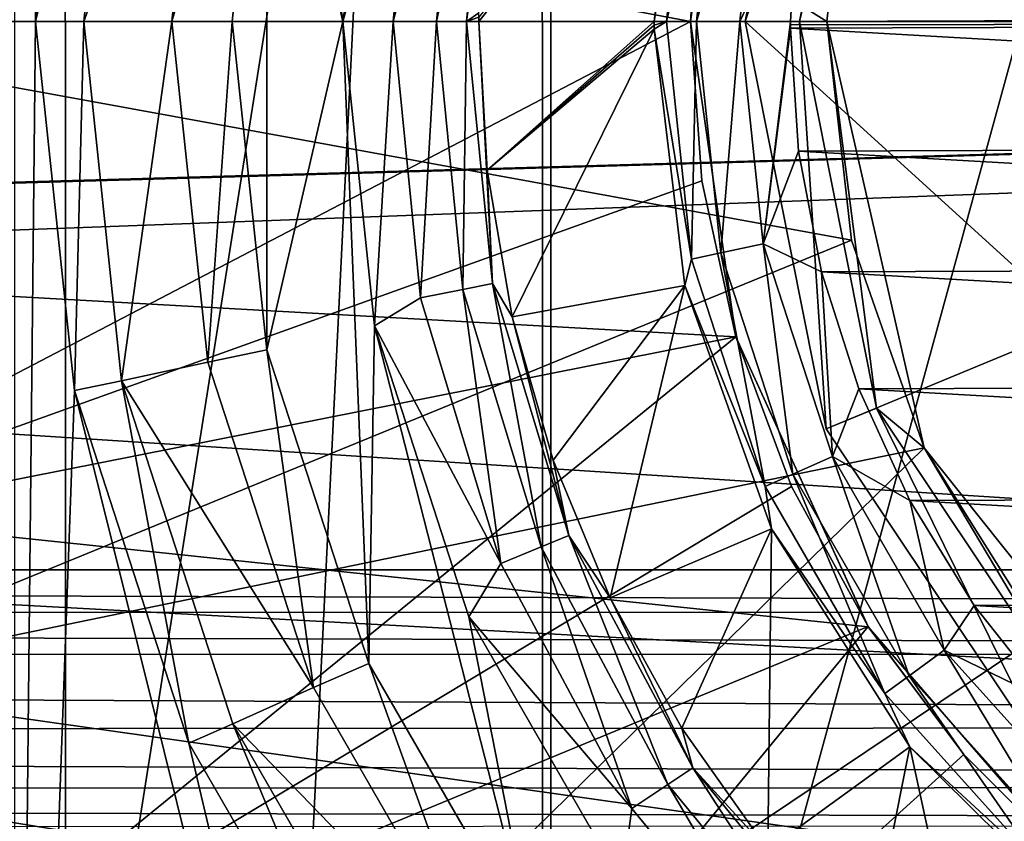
# Model space of a CAD drawing. Header units: millimetres. Extents: x -40 to 40, y -40 to 40.
# Tile 265 of 341: x 19.7 to 21.5, y -1.5 to 0. Entities that reach past the tile are written whole.
import ezdxf

# ---------------------------------------------------------------- set-up
doc = ezdxf.new("R2010")
doc.units = ezdxf.units.MM
doc.header["$LTSCALE"] = 26.699852
for name, color, linetype in [('1', 7, 'CONTINUOUS'), ('109', 7, 'CONTINUOUS'), ('110', 7, 'CONTINUOUS'), ('111', 7, 'CONTINUOUS'), ('112', 7, 'CONTINUOUS'), ('113', 7, 'CONTINUOUS'), ('139', 7, 'CONTINUOUS'), ('156', 7, 'CONTINUOUS'), ('16', 7, 'CONTINUOUS'), ('48', 7, 'CONTINUOUS'), ('60', 7, 'CONTINUOUS'), ('715', 7, 'CONTINUOUS'), ('718', 7, 'CONTINUOUS'), ('872', 7, 'CONTINUOUS'), ('873', 7, 'CONTINUOUS'), ('874', 7, 'CONTINUOUS'), ('875', 7, 'CONTINUOUS'), ('876', 7, 'CONTINUOUS'), ('877', 7, 'CONTINUOUS'), ('878', 7, 'CONTINUOUS'), ('879', 7, 'CONTINUOUS'), ('880', 7, 'CONTINUOUS'), ('881', 7, 'CONTINUOUS'), ('882', 7, 'CONTINUOUS'), ('883', 7, 'CONTINUOUS'), ('884', 7, 'CONTINUOUS'), ('921', 7, 'CONTINUOUS'), ('922', 7, 'CONTINUOUS'), ('923', 7, 'CONTINUOUS'), ('924', 7, 'CONTINUOUS'), ('925', 7, 'CONTINUOUS'), ('926', 7, 'CONTINUOUS'), ('927', 7, 'CONTINUOUS'), ('928', 7, 'CONTINUOUS'), ('929', 7, 'CONTINUOUS'), ('930', 7, 'CONTINUOUS'), ('931', 7, 'CONTINUOUS'), ('932', 7, 'CONTINUOUS'), ('934', 7, 'CONTINUOUS')]:
    doc.layers.add(name, color=color, linetype=linetype)

msp = doc.modelspace()

# ---------------------------------------------------------------- linework, layer by layer
at = {"layer": '1', "linetype": 'Continuous'}
for points in [[(21.9445, 32.8434), (18.6197, 34.8362), (18.6204, -34.8358), (21.9445, 32.8434)], [(21.9451, -32.843), (21.9445, 32.8434), (18.6204, -34.8358), (21.9451, -32.843)]]:
    msp.add_3dface(points, dxfattribs=at)
at = {"layer": '109', "linetype": 'Continuous'}
for points in [[(20.95, 0, -733), (10.7, 0, -733), (10.5177, 1.9667, -733), (20.95, 0, -733)], [(21.0331, 0.5777, -733), (20.95, 0, -733), (10.5177, 1.9667, -733), (21.0331, 0.5777, -733)], [(10.7, 0, -733), (22.1484, -1.8647, -733), (10.5178, -1.9662, -733), (10.7, 0, -733)], [(20.95, 0, -733), (21.0332, -0.578, -733), (10.7, 0, -733), (20.95, 0, -733)], [(21.0332, -0.578, -733), (21.2759, -1.109, -733), (10.7, 0, -733), (21.0332, -0.578, -733)], [(21.2759, -1.109, -733), (21.6581, -1.5498, -733), (10.7, 0, -733), (21.2759, -1.109, -733)], [(21.6581, -1.5498, -733), (22.1484, -1.8647, -733), (10.7, 0, -733), (21.6581, -1.5498, -733)]]:
    msp.add_3dface(points, dxfattribs=at)
at = {"layer": '110', "linetype": 'Continuous'}
for points in [[(21.0332, -0.578, -733), (20.95, 0, -733), (21.033, -0.5776, -731.95), (21.0332, -0.578, -733)], [(21.033, -0.5776, -731.95), (20.95, 0, -733), (20.9709, -0.2917, -731.95), (21.033, -0.5776, -731.95)], [(20.9709, -0.2917, -731.95), (20.95, 0, -733), (20.95, 0, -731.95), (20.9709, -0.2917, -731.95)], [(21.1353, -0.8516, -731.95), (21.0332, -0.578, -733), (21.033, -0.5776, -731.95), (21.1353, -0.8516, -731.95)], [(21.2759, -1.109, -733), (21.0332, -0.578, -733), (21.2754, -1.1083, -731.95), (21.2759, -1.109, -733)], [(21.2754, -1.1083, -731.95), (21.0332, -0.578, -733), (21.1353, -0.8516, -731.95), (21.2754, -1.1083, -731.95)], [(21.4507, -1.3425, -731.95), (21.2759, -1.109, -733), (21.2754, -1.1083, -731.95), (21.4507, -1.3425, -731.95)], [(21.6581, -1.5498, -733), (21.2759, -1.109, -733), (21.6575, -1.5493, -731.95), (21.6581, -1.5498, -733)], [(21.6575, -1.5493, -731.95), (21.2759, -1.109, -733), (21.4507, -1.3425, -731.95), (21.6575, -1.5493, -731.95)]]:
    msp.add_3dface(points, dxfattribs=at)
at = {"layer": '111', "linetype": 'Continuous'}
for points in [[(20.95, 0, -733), (21.0331, 0.5777, -733), (20.95, 0, -731.95), (20.95, 0, -733)], [(20.95, 0, -731.95), (21.0331, 0.5777, -733), (20.9709, 0.2917, -731.95), (20.95, 0, -731.95)]]:
    msp.add_3dface(points, dxfattribs=at)
at = {"layer": '112', "linetype": 'Continuous'}
for points in [[(19.1163, 0.9576, -730), (19, 0, -730), (20.9709, 0.2917, -731.95), (19.1163, 0.9576, -730)], [(19, 0, -730), (20.95, 0, -731.95), (20.9709, 0.2917, -731.95), (19, 0, -730)]]:
    msp.add_3dface(points, dxfattribs=at)
at = {"layer": '113', "linetype": 'Continuous'}
for points in [[(19, 0, -730), (19.1162, -0.9572, -730), (20.95, 0, -731.95), (19, 0, -730)], [(19.1162, -0.9572, -730), (20.9709, -0.2917, -731.95), (20.95, 0, -731.95), (19.1162, -0.9572, -730)], [(19.1162, -0.9572, -730), (21.033, -0.5776, -731.95), (20.9709, -0.2917, -731.95), (19.1162, -0.9572, -730)], [(19.1162, -0.9572, -730), (19.4582, -1.859, -730), (21.033, -0.5776, -731.95), (19.1162, -0.9572, -730)], [(19.4582, -1.859, -730), (21.1353, -0.8516, -731.95), (21.033, -0.5776, -731.95), (19.4582, -1.859, -730)], [(19.4582, -1.859, -730), (21.2754, -1.1083, -731.95), (21.1353, -0.8516, -731.95), (19.4582, -1.859, -730)], [(19.4582, -1.859, -730), (20.0059, -2.6524, -730), (21.2754, -1.1083, -731.95), (19.4582, -1.859, -730)], [(20.0059, -2.6524, -730), (21.4507, -1.3425, -731.95), (21.2754, -1.1083, -731.95), (20.0059, -2.6524, -730)], [(20.0059, -2.6524, -730), (21.6575, -1.5493, -731.95), (21.4507, -1.3425, -731.95), (20.0059, -2.6524, -730)]]:
    msp.add_3dface(points, dxfattribs=at)
at = {"layer": '139', "linetype": 'Continuous'}
for points in [[(19.7116, 3.7139, -733), (19.7116, -3.715, -733), (19.75, 0, -733), (19.7116, 3.7139, -733)], [(19.8212, 0.6766, -733), (19.7116, 3.7139, -733), (19.75, 0, -733), (19.8212, 0.6766, -733)], [(19.75, 0, -733), (19.7116, -3.715, -733), (19.8211, -0.6759, -733), (19.75, 0, -733)], [(19.7116, -3.715, -733), (20.9482, -5.2112, -733), (19.8211, -0.6759, -733), (19.7116, -3.715, -733)], [(19.8211, -0.6759, -733), (20.9482, -5.2112, -733), (20.031, -1.3219, -733), (19.8211, -0.6759, -733)], [(20.031, -1.3219, -733), (20.9482, -5.2112, -733), (20.3711, -1.9109, -733), (20.031, -1.3219, -733)]]:
    msp.add_3dface(points, dxfattribs=at)
at = {"layer": '156', "linetype": 'Continuous'}
for points in [[(2.9479, 1.0044, -967.5923), (29.886, 1.0044, -824.5577), (1.9342, 0, -973.0221), (2.9479, 1.0044, -967.5923)], [(1.9342, 0, -973.0221), (29.886, 1.0044, -824.5577), (30, 0, -824), (1.9342, 0, -973.0221)]]:
    msp.add_3dface(points, dxfattribs=at)
at = {"layer": '16', "linetype": 'Continuous'}
for points in [[(33.9501, -1.8406, -3.5), (-33.9501, 1.8406, -3.5), (33.9501, 1.8406, -3.5), (33.9501, -1.8406, -3.5)], [(-33.9501, -1.8406, -3.5), (-33.9501, 1.8406, -3.5), (33.9501, -1.8406, -3.5), (-33.9501, -1.8406, -3.5)]]:
    msp.add_3dface(points, dxfattribs=at)
at = {"layer": '48', "linetype": 'Continuous'}
for points in [[(37.6095, 3.8248, -14), (37.8035, 0, -14), (7.3414, 3.0416, -14), (37.6095, 3.8248, -14)], [(7.3414, 3.0416, -14), (37.8035, 0, -14), (7.7937, 1.5508, -14), (7.3414, 3.0416, -14)], [(7.7937, 1.5508, -14), (37.8035, 0, -14), (7.9465, 0, -14), (7.7937, 1.5508, -14)], [(7.9465, 0, -14), (37.7549, -1.9155, -14), (7.7938, -1.5503, -14), (7.9465, 0, -14)], [(37.8035, 0, -14), (37.7549, -1.9155, -14), (7.9465, 0, -14), (37.8035, 0, -14)]]:
    msp.add_3dface(points, dxfattribs=at)
at = {"layer": '60', "linetype": 'Continuous'}
for points in [[(17.6029, 30.4924, -11.5), (17.6035, -30.492, -11.5), (20.6939, 28.4853, -11.5), (17.6029, 30.4924, -11.5)], [(17.6035, -30.492, -11.5), (20.6948, -28.4846, -11.5), (20.6939, 28.4853, -11.5), (17.6035, -30.492, -11.5)], [(20.6939, 28.4853, -11.5), (20.6948, -28.4846, -11.5), (23.5583, 26.1659, -11.5), (20.6939, 28.4853, -11.5)], [(20.6948, -28.4846, -11.5), (23.5587, -26.1655, -11.5), (23.5583, 26.1659, -11.5), (20.6948, -28.4846, -11.5)]]:
    msp.add_3dface(points, dxfattribs=at)
at = {"layer": '715', "linetype": 'Continuous'}
for points in [[(1.9284, -0.803, -973.0151), (30, 0, -824), (1.9316, -0.8057, -972.9978), (1.9284, -0.803, -973.0151)], [(1.9342, 0, -973.0221), (30, 0, -824), (1.9284, -0.803, -973.0151), (1.9342, 0, -973.0221)], [(1.9316, -0.8057, -972.9978), (30, 0, -824), (1.9349, -0.8077, -972.9804), (1.9316, -0.8057, -972.9978)], [(1.9349, -0.8077, -972.9804), (30, 0, -824), (2.9479, -1.0044, -967.5923), (1.9349, -0.8077, -972.9804)], [(2.9479, -1.0044, -967.5923), (30, 0, -824), (29.886, -1.0044, -824.5577), (2.9479, -1.0044, -967.5923)]]:
    msp.add_3dface(points, dxfattribs=at)
at = {"layer": '718', "linetype": 'Continuous'}
for points in [[(2.9479, -1.0044, -967.5923), (29.8795, -1.0816, -824.5565), (2.9409, -1.0838, -967.591), (2.9479, -1.0044, -967.5923)], [(2.9479, -1.0044, -967.5923), (29.886, -1.0044, -824.5577), (29.8795, -1.0816, -824.5565), (2.9479, -1.0044, -967.5923)], [(29.8795, -1.0816, -824.5565), (29.8611, -1.1573, -824.553), (2.9409, -1.0838, -967.591), (29.8795, -1.0816, -824.5565)], [(2.9409, -1.0838, -967.591), (29.8611, -1.1573, -824.553), (2.9209, -1.1633, -967.5873), (2.9409, -1.0838, -967.591)], [(2.9209, -1.1633, -967.5873), (29.7943, -1.291, -824.5404), (2.848, -1.3022, -967.5735), (2.9209, -1.1633, -967.5873)], [(29.8611, -1.1573, -824.553), (29.7943, -1.291, -824.5404), (2.9209, -1.1633, -967.5873), (29.8611, -1.1573, -824.553)], [(29.7943, -1.291, -824.5404), (29.6882, -1.401, -824.5204), (2.848, -1.3022, -967.5735), (29.7943, -1.291, -824.5404)], [(2.848, -1.3022, -967.5735), (29.6882, -1.401, -824.5204), (2.739, -1.4091, -967.553), (2.848, -1.3022, -967.5735)], [(29.6882, -1.401, -824.5204), (29.5512, -1.474, -824.4946), (2.739, -1.4091, -967.553), (29.6882, -1.401, -824.5204)], [(2.739, -1.4091, -967.553), (29.5512, -1.474, -824.4946), (2.607, -1.476, -967.5281), (2.739, -1.4091, -967.553)]]:
    msp.add_3dface(points, dxfattribs=at)
at = {"layer": '872', "linetype": 'Continuous'}
for points in [[(19.8212, 0.6766, -733), (19.75, 0, -733), (19.9073, 0.6575, -733.5), (19.8212, 0.6766, -733)], [(19.9073, 0.6575, -733.5), (19.75, 0, -733), (19.8382, 0, -733.5), (19.9073, 0.6575, -733.5)]]:
    msp.add_3dface(points, dxfattribs=at)
at = {"layer": '873', "linetype": 'Continuous'}
for points in [[(19.75, 0, -733), (19.8211, -0.6759, -733), (19.8382, 0, -733.5), (19.75, 0, -733)], [(19.8382, 0, -733.5), (19.8211, -0.6759, -733), (19.9074, -0.6582, -733.5), (19.8382, 0, -733.5)], [(19.8211, -0.6759, -733), (20.031, -1.3219, -733), (19.9074, -0.6582, -733.5), (19.8211, -0.6759, -733)], [(19.9074, -0.6582, -733.5), (20.031, -1.3219, -733), (20.1118, -1.2866, -733.5), (19.9074, -0.6582, -733.5)], [(20.031, -1.3219, -733), (20.3711, -1.9109, -733), (20.1118, -1.2866, -733.5), (20.031, -1.3219, -733)], [(20.1118, -1.2866, -733.5), (20.3711, -1.9109, -733), (20.4428, -1.8595, -733.5), (20.1118, -1.2866, -733.5)]]:
    msp.add_3dface(points, dxfattribs=at)
at = {"layer": '874', "linetype": 'Continuous'}
for points in [[(19.9073, 0.6575, -733.5), (19.8382, 0, -733.5), (20.0657, 0.6246, -733.5), (19.9073, 0.6575, -733.5)], [(20.0657, 0.6246, -733.5), (19.8382, 0, -733.5), (20, 0, -733.5), (20.0657, 0.6246, -733.5)], [(19.8382, 0, -733.5), (19.9074, -0.6582, -733.5), (20, 0, -733.5), (19.8382, 0, -733.5)], [(20, 0, -733.5), (19.9074, -0.6582, -733.5), (20.0656, -0.6239, -733.5), (20, 0, -733.5)], [(20.0656, -0.6239, -733.5), (19.9074, -0.6582, -733.5), (20.2594, -1.2202, -733.5), (20.0656, -0.6239, -733.5)], [(19.9074, -0.6582, -733.5), (20.1118, -1.2866, -733.5), (20.2594, -1.2202, -733.5), (19.9074, -0.6582, -733.5)], [(20.2594, -1.2202, -733.5), (20.1118, -1.2866, -733.5), (20.5734, -1.7639, -733.5), (20.2594, -1.2202, -733.5)], [(20.1118, -1.2866, -733.5), (20.4428, -1.8595, -733.5), (20.5734, -1.7639, -733.5), (20.1118, -1.2866, -733.5)]]:
    msp.add_3dface(points, dxfattribs=at)
at = {"layer": '875', "linetype": 'Continuous'}
for points in [[(20.0657, 0.6246, -733.5), (20, 0, -733.5), (20.1737, 0.6009, -734.4), (20.0657, 0.6246, -733.5)], [(20.1737, 0.6009, -734.4), (20, 0, -733.5), (20.1105, 0, -734.4), (20.1737, 0.6009, -734.4)]]:
    msp.add_3dface(points, dxfattribs=at)
at = {"layer": '876', "linetype": 'Continuous'}
for points in [[(20, 0, -733.5), (20.0656, -0.6239, -733.5), (20.1105, 0, -734.4), (20, 0, -733.5)], [(20.1105, 0, -734.4), (20.0656, -0.6239, -733.5), (20.1738, -0.6016, -734.4), (20.1105, 0, -734.4)], [(20.0656, -0.6239, -733.5), (20.2594, -1.2202, -733.5), (20.1738, -0.6016, -734.4), (20.0656, -0.6239, -733.5)], [(20.1738, -0.6016, -734.4), (20.2594, -1.2202, -733.5), (20.3605, -1.1758, -734.4), (20.1738, -0.6016, -734.4)], [(20.2594, -1.2202, -733.5), (20.5734, -1.7639, -733.5), (20.3605, -1.1758, -734.4), (20.2594, -1.2202, -733.5)], [(20.3605, -1.1758, -734.4), (20.5734, -1.7639, -733.5), (20.6631, -1.6994, -734.4), (20.3605, -1.1758, -734.4)]]:
    msp.add_3dface(points, dxfattribs=at)
at = {"layer": '877', "linetype": 'Continuous'}
for points in [[(20.1737, 0.6009, -734.4), (20.1105, 0, -734.4), (20.1738, -0.6016, -734.4), (20.1737, 0.6009, -734.4)], [(20.3128, 0.0087, -734.4), (20.1737, 0.6009, -734.4), (20.3128, 0, -734.4), (20.3128, 0.0087, -734.4)], [(20.1737, 0.6009, -734.4), (20.1738, -0.6016, -734.4), (20.3128, 0, -734.4), (20.1737, 0.6009, -734.4)], [(20.1738, -0.6016, -734.4), (20.3605, -1.1758, -734.4), (20.3128, 0, -734.4), (20.1738, -0.6016, -734.4)], [(20.3128, 0, -734.4), (20.3605, -1.1758, -734.4), (20.3713, -0.5577, -734.4), (20.3128, 0, -734.4)], [(20.3605, -1.1758, -734.4), (20.6631, -1.6994, -734.4), (20.3713, -0.5577, -734.4), (20.3605, -1.1758, -734.4)], [(20.3713, -0.5577, -734.4), (20.6631, -1.6994, -734.4), (20.5441, -1.0907, -734.4), (20.3713, -0.5577, -734.4)], [(20.5441, -1.0907, -734.4), (20.6631, -1.6994, -734.4), (20.8242, -1.577, -734.4), (20.5441, -1.0907, -734.4)]]:
    msp.add_3dface(points, dxfattribs=at)
at = {"layer": '878', "linetype": 'Continuous'}
for points in [[(20.3128, 0, -734.4), (20.4052, 0, -734.4177), (20.4551, 0.5062, -734.4177), (20.3128, 0, -734.4)], [(20.3128, 0.0087, -734.4), (20.3128, 0, -734.4), (20.4551, 0.5062, -734.4177), (20.3128, 0.0087, -734.4)], [(20.4052, 0, -734.4177), (20.5331, 0.4907, -734.4686), (20.4551, 0.5062, -734.4177), (20.4052, 0, -734.4177)], [(20.4848, 0, -734.4686), (20.5331, 0.4907, -734.4686), (20.4052, 0, -734.4177), (20.4848, 0, -734.4686)], [(20.4848, 0, -734.4686), (20.5871, 0.48, -734.5453), (20.5331, 0.4907, -734.4686), (20.4848, 0, -734.4686)], [(20.5398, 0, -734.5453), (20.5871, 0.48, -734.5453), (20.4848, 0, -734.4686), (20.5398, 0, -734.5453)], [(20.5398, 0, -734.5453), (20.5795, 0.2881, -734.6369), (20.5871, 0.48, -734.5453), (20.5398, 0, -734.5453)], [(20.5625, 0.0158, -734.6369), (20.5795, 0.2881, -734.6369), (20.5398, 0, -734.5453), (20.5625, 0.0158, -734.6369)], [(20.5624, 0.0079, -734.6369), (20.5625, 0.0158, -734.6369), (20.5398, 0, -734.5453), (20.5624, 0.0079, -734.6369)], [(20.5624, 0, -734.6369), (20.5624, 0.0079, -734.6369), (20.5398, 0, -734.5453), (20.5624, 0, -734.6369)]]:
    msp.add_3dface(points, dxfattribs=at)
at = {"layer": '879', "linetype": 'Continuous'}
for points in [[(20.5624, 0.0079, -734.6369), (20.5624, 0, -734.6369), (20.9363, 0.47, -740.7631), (20.5624, 0.0079, -734.6369)], [(20.9363, 0.47, -740.7631), (20.5624, 0, -734.6369), (20.8835, 0, -740.7631), (20.9363, 0.47, -740.7631)]]:
    msp.add_3dface(points, dxfattribs=at)
at = {"layer": '880', "linetype": 'Continuous'}
for points in [[(20.8835, 0, -740.7631), (20.5624, 0, -734.6369), (20.5777, -0.2724, -734.6369), (20.8835, 0, -740.7631)], [(20.8835, 0, -740.7631), (20.5777, -0.2724, -734.6369), (20.8835, -0.0071, -740.7631), (20.8835, 0, -740.7631)], [(20.8835, -0.0071, -740.7631), (20.5777, -0.2724, -734.6369), (20.8835, -0.0143, -740.7631), (20.8835, -0.0071, -740.7631)], [(20.5777, -0.2724, -734.6369), (20.6233, -0.5413, -734.6369), (20.8835, -0.0143, -740.7631), (20.5777, -0.2724, -734.6369)], [(20.8835, -0.0143, -740.7631), (20.6233, -0.5413, -734.6369), (20.9395, -0.4839, -740.7631), (20.8835, -0.0143, -740.7631)], [(20.6233, -0.5413, -734.6369), (20.6986, -0.8035, -734.6369), (20.9395, -0.4839, -740.7631), (20.6233, -0.5413, -734.6369)], [(20.6986, -0.8035, -734.6369), (20.8028, -1.0556, -734.6369), (20.9395, -0.4839, -740.7631), (20.6986, -0.8035, -734.6369)], [(20.9395, -0.4839, -740.7631), (20.8028, -1.0556, -734.6369), (21.0984, -0.9293, -740.7631), (20.9395, -0.4839, -740.7631)], [(20.8028, -1.0556, -734.6369), (20.9345, -1.2945, -734.6369), (21.0984, -0.9293, -740.7631), (20.8028, -1.0556, -734.6369)], [(20.9345, -1.2945, -734.6369), (21.0921, -1.5172, -734.6369), (21.0984, -0.9293, -740.7631), (20.9345, -1.2945, -734.6369)], [(21.0984, -0.9293, -740.7631), (21.0921, -1.5172, -734.6369), (21.3523, -1.3284, -740.7631), (21.0984, -0.9293, -740.7631)], [(21.0921, -1.5172, -734.6369), (21.2736, -1.7208, -734.6369), (21.3523, -1.3284, -740.7631), (21.0921, -1.5172, -734.6369)], [(21.2736, -1.7208, -734.6369), (21.4767, -1.903, -734.6369), (21.3523, -1.3284, -740.7631), (21.2736, -1.7208, -734.6369)], [(21.3523, -1.3284, -740.7631), (21.4767, -1.903, -734.6369), (21.6884, -1.6611, -740.7631), (21.3523, -1.3284, -740.7631)]]:
    msp.add_3dface(points, dxfattribs=at)
at = {"layer": '881', "linetype": 'Continuous'}
for points in [[(20.3128, 0, -734.4), (20.3713, -0.5577, -734.4), (20.4052, 0, -734.4177), (20.3128, 0, -734.4)], [(20.4052, 0, -734.4177), (20.3713, -0.5577, -734.4), (20.4551, -0.5062, -734.4177), (20.4052, 0, -734.4177)], [(20.4848, 0, -734.4686), (20.4052, 0, -734.4177), (20.4551, -0.5062, -734.4177), (20.4848, 0, -734.4686)], [(20.5331, -0.4907, -734.4686), (20.4848, 0, -734.4686), (20.4551, -0.5062, -734.4177), (20.5331, -0.4907, -734.4686)], [(20.5398, 0, -734.5453), (20.4848, 0, -734.4686), (20.5331, -0.4907, -734.4686), (20.5398, 0, -734.5453)], [(20.5871, -0.48, -734.5453), (20.5398, 0, -734.5453), (20.5331, -0.4907, -734.4686), (20.5871, -0.48, -734.5453)], [(20.5624, 0, -734.6369), (20.5398, 0, -734.5453), (20.5871, -0.48, -734.5453), (20.5624, 0, -734.6369)], [(20.5777, -0.2724, -734.6369), (20.5624, 0, -734.6369), (20.5871, -0.48, -734.5453), (20.5777, -0.2724, -734.6369)], [(20.6233, -0.5413, -734.6369), (20.5777, -0.2724, -734.6369), (20.5871, -0.48, -734.5453), (20.6233, -0.5413, -734.6369)], [(20.6762, -0.9625, -734.4686), (20.5871, -0.48, -734.5453), (20.5331, -0.4907, -734.4686), (20.6762, -0.9625, -734.4686)], [(20.7271, -0.9415, -734.5453), (20.5871, -0.48, -734.5453), (20.6762, -0.9625, -734.4686), (20.7271, -0.9415, -734.5453)], [(20.7271, -0.9415, -734.5453), (20.6233, -0.5413, -734.6369), (20.5871, -0.48, -734.5453), (20.7271, -0.9415, -734.5453)], [(20.6027, -0.993, -734.4177), (20.5331, -0.4907, -734.4686), (20.4551, -0.5062, -734.4177), (20.6027, -0.993, -734.4177)], [(20.6762, -0.9625, -734.4686), (20.5331, -0.4907, -734.4686), (20.6027, -0.993, -734.4177), (20.6762, -0.9625, -734.4686)], [(20.3713, -0.5577, -734.4), (20.6027, -0.993, -734.4177), (20.4551, -0.5062, -734.4177), (20.3713, -0.5577, -734.4)], [(20.3713, -0.5577, -734.4), (20.5441, -1.0907, -734.4), (20.6027, -0.993, -734.4177), (20.3713, -0.5577, -734.4)], [(20.6986, -0.8035, -734.6369), (20.6233, -0.5413, -734.6369), (20.7271, -0.9415, -734.5453), (20.6986, -0.8035, -734.6369)], [(20.8028, -1.0556, -734.6369), (20.6986, -0.8035, -734.6369), (20.7271, -0.9415, -734.5453), (20.8028, -1.0556, -734.6369)], [(20.9087, -1.3974, -734.4686), (20.7271, -0.9415, -734.5453), (20.6762, -0.9625, -734.4686), (20.9087, -1.3974, -734.4686)], [(20.9544, -1.3668, -734.5453), (20.7271, -0.9415, -734.5453), (20.9087, -1.3974, -734.4686), (20.9544, -1.3668, -734.5453)], [(20.9544, -1.3668, -734.5453), (20.8028, -1.0556, -734.6369), (20.7271, -0.9415, -734.5453), (20.9544, -1.3668, -734.5453)], [(20.8425, -1.4416, -734.4177), (20.6762, -0.9625, -734.4686), (20.6027, -0.993, -734.4177), (20.8425, -1.4416, -734.4177)], [(20.9087, -1.3974, -734.4686), (20.6762, -0.9625, -734.4686), (20.8425, -1.4416, -734.4177), (20.9087, -1.3974, -734.4686)], [(20.5441, -1.0907, -734.4), (20.8425, -1.4416, -734.4177), (20.6027, -0.993, -734.4177), (20.5441, -1.0907, -734.4)], [(20.9345, -1.2945, -734.6369), (20.8028, -1.0556, -734.6369), (20.9544, -1.3668, -734.5453), (20.9345, -1.2945, -734.6369)], [(20.5441, -1.0907, -734.4), (20.8242, -1.577, -734.4), (20.8425, -1.4416, -734.4177), (20.5441, -1.0907, -734.4)], [(21.0921, -1.5172, -734.6369), (20.9345, -1.2945, -734.6369), (20.9544, -1.3668, -734.5453), (21.0921, -1.5172, -734.6369)], [(21.2215, -1.7785, -734.4686), (20.9544, -1.3668, -734.5453), (20.9087, -1.3974, -734.4686), (21.2215, -1.7785, -734.4686)], [(21.2604, -1.7396, -734.5453), (20.9544, -1.3668, -734.5453), (21.2215, -1.7785, -734.4686), (21.2604, -1.7396, -734.5453)], [(21.2604, -1.7396, -734.5453), (21.0921, -1.5172, -734.6369), (20.9544, -1.3668, -734.5453), (21.2604, -1.7396, -734.5453)], [(21.1652, -1.8348, -734.4177), (20.9087, -1.3974, -734.4686), (20.8425, -1.4416, -734.4177), (21.1652, -1.8348, -734.4177)], [(21.2215, -1.7785, -734.4686), (20.9087, -1.3974, -734.4686), (21.1652, -1.8348, -734.4177), (21.2215, -1.7785, -734.4686)], [(20.8242, -1.577, -734.4), (21.1652, -1.8348, -734.4177), (20.8425, -1.4416, -734.4177), (20.8242, -1.577, -734.4)]]:
    msp.add_3dface(points, dxfattribs=at)
at = {"layer": '882', "linetype": 'Continuous'}
for points in [[(20.8835, -0.0071, -740.7631), (20.8835, -0.0143, -740.7631), (20.9061, 0, -740.8547), (20.8835, -0.0071, -740.7631)], [(20.8835, -0.0143, -740.7631), (20.9519, -0.4353, -740.8547), (20.9061, 0, -740.8547), (20.8835, -0.0143, -740.7631)], [(20.8835, 0, -740.7631), (20.8835, -0.0071, -740.7631), (20.9061, 0, -740.8547), (20.8835, 0, -740.7631)], [(20.9519, -0.4353, -740.8547), (20.9611, 0, -740.9314), (20.9061, 0, -740.8547), (20.9519, -0.4353, -740.8547)], [(21.0057, -0.4239, -740.9314), (20.9611, 0, -740.9314), (20.9519, -0.4353, -740.8547), (21.0057, -0.4239, -740.9314)], [(21.0057, -0.4239, -740.9314), (21.0407, 0, -740.9823), (20.9611, 0, -740.9314), (21.0057, -0.4239, -740.9314)], [(21.0835, -0.4074, -740.9823), (21.0407, 0, -740.9823), (21.0057, -0.4239, -740.9314), (21.0835, -0.4074, -740.9823)], [(21.0407, 0, -740.9823), (21.0835, -0.4074, -740.9823), (21.1331, 0, -741), (21.0407, 0, -740.9823)], [(21.1331, 0, -741), (21.0835, -0.4074, -740.9823), (21.1331, -0.0063, -741), (21.1331, 0, -741)], [(20.8835, -0.0143, -740.7631), (20.9395, -0.4839, -740.7631), (20.9519, -0.4353, -740.8547), (20.8835, -0.0143, -740.7631)], [(21.0835, -0.4074, -740.9823), (21.1332, -0.0126, -741), (21.1331, -0.0063, -741), (21.0835, -0.4074, -740.9823)], [(21.1483, -0.2375, -741), (21.1332, -0.0126, -741), (21.0835, -0.4074, -740.9823), (21.1483, -0.2375, -741)], [(21.1904, -0.4587, -741), (21.1483, -0.2375, -741), (21.0835, -0.4074, -740.9823), (21.1904, -0.4587, -741)], [(21.1374, -0.8293, -740.9314), (21.0835, -0.4074, -740.9823), (21.0057, -0.4239, -740.9314), (21.1374, -0.8293, -740.9314)], [(21.2101, -0.7969, -740.9823), (21.0835, -0.4074, -740.9823), (21.1374, -0.8293, -740.9314), (21.2101, -0.7969, -740.9823)], [(21.2101, -0.7969, -740.9823), (21.1904, -0.4587, -741), (21.0835, -0.4074, -740.9823), (21.2101, -0.7969, -740.9823)], [(21.0871, -0.8517, -740.8547), (21.0057, -0.4239, -740.9314), (20.9519, -0.4353, -740.8547), (21.0871, -0.8517, -740.8547)], [(21.1374, -0.8293, -740.9314), (21.0057, -0.4239, -740.9314), (21.0871, -0.8517, -740.8547), (21.1374, -0.8293, -740.9314)], [(20.9395, -0.4839, -740.7631), (21.0871, -0.8517, -740.8547), (20.9519, -0.4353, -740.8547), (20.9395, -0.4839, -740.7631)], [(21.2586, -0.6729, -741), (21.1904, -0.4587, -741), (21.2101, -0.7969, -740.9823), (21.2586, -0.6729, -741)], [(20.9395, -0.4839, -740.7631), (21.0984, -0.9293, -740.7631), (21.0871, -0.8517, -740.8547), (20.9395, -0.4839, -740.7631)], [(21.3522, -0.8774, -741), (21.2586, -0.6729, -741), (21.2101, -0.7969, -740.9823), (21.3522, -0.8774, -741)], [(21.3505, -1.1984, -740.9314), (21.2101, -0.7969, -740.9823), (21.1374, -0.8293, -740.9314), (21.3505, -1.1984, -740.9314)], [(21.4149, -1.1517, -740.9823), (21.3522, -0.8774, -741), (21.2101, -0.7969, -740.9823), (21.4149, -1.1517, -740.9823)], [(21.4149, -1.1517, -740.9823), (21.2101, -0.7969, -740.9823), (21.3505, -1.1984, -740.9314), (21.4149, -1.1517, -740.9823)], [(21.306, -1.2308, -740.8547), (21.1374, -0.8293, -740.9314), (21.0871, -0.8517, -740.8547), (21.306, -1.2308, -740.8547)], [(21.3505, -1.1984, -740.9314), (21.1374, -0.8293, -740.9314), (21.306, -1.2308, -740.8547), (21.3505, -1.1984, -740.9314)], [(21.0984, -0.9293, -740.7631), (21.306, -1.2308, -740.8547), (21.0871, -0.8517, -740.8547), (21.0984, -0.9293, -740.7631)], [(21.4699, -1.0695, -741), (21.3522, -0.8774, -741), (21.4149, -1.1517, -740.9823), (21.4699, -1.0695, -741)], [(21.0984, -0.9293, -740.7631), (21.3523, -1.3284, -740.7631), (21.306, -1.2308, -740.8547), (21.0984, -0.9293, -740.7631)], [(21.6098, -1.246, -741), (21.4699, -1.0695, -741), (21.4149, -1.1517, -740.9823), (21.6098, -1.246, -741)], [(21.6357, -1.5152, -740.9314), (21.4149, -1.1517, -740.9823), (21.3505, -1.1984, -740.9314), (21.6357, -1.5152, -740.9314)], [(21.689, -1.4561, -740.9823), (21.6098, -1.246, -741), (21.4149, -1.1517, -740.9823), (21.689, -1.4561, -740.9823)], [(21.689, -1.4561, -740.9823), (21.4149, -1.1517, -740.9823), (21.6357, -1.5152, -740.9314), (21.689, -1.4561, -740.9823)], [(21.5989, -1.5561, -740.8547), (21.3505, -1.1984, -740.9314), (21.306, -1.2308, -740.8547), (21.5989, -1.5561, -740.8547)], [(21.6357, -1.5152, -740.9314), (21.3505, -1.1984, -740.9314), (21.5989, -1.5561, -740.8547), (21.6357, -1.5152, -740.9314)], [(21.3523, -1.3284, -740.7631), (21.5989, -1.5561, -740.8547), (21.306, -1.2308, -740.8547), (21.3523, -1.3284, -740.7631)], [(21.3523, -1.3284, -740.7631), (21.6884, -1.6611, -740.7631), (21.5989, -1.5561, -740.8547), (21.3523, -1.3284, -740.7631)]]:
    msp.add_3dface(points, dxfattribs=at)
at = {"layer": '883', "linetype": 'Continuous'}
for points in [[(21.1467, 0.2245, -741), (21.1331, 0, -741), (24.8668, 0.0126, -741), (21.1467, 0.2245, -741)], [(24.8668, 0.0126, -741), (21.1331, 0, -741), (24.8669, 0.0063, -741), (24.8668, 0.0126, -741)], [(21.1331, 0, -741), (24.8669, 0, -741), (24.8669, 0.0063, -741), (21.1331, 0, -741)], [(24.8669, 0, -741), (21.1331, 0, -741), (21.1331, -0.0063, -741), (24.8669, 0, -741)], [(21.1332, -0.0126, -741), (24.8669, 0, -741), (21.1331, -0.0063, -741), (21.1332, -0.0126, -741)], [(21.1332, -0.0126, -741), (24.8533, -0.2245, -741), (24.8669, 0, -741), (21.1332, -0.0126, -741)], [(21.1332, -0.0126, -741), (21.1483, -0.2375, -741), (24.8533, -0.2245, -741), (21.1332, -0.0126, -741)], [(21.1483, -0.2375, -741), (24.8128, -0.4459, -741), (24.8533, -0.2245, -741), (21.1483, -0.2375, -741)], [(21.1483, -0.2375, -741), (21.1904, -0.4587, -741), (24.8128, -0.4459, -741), (21.1483, -0.2375, -741)], [(21.1904, -0.4587, -741), (24.7461, -0.6606, -741), (24.8128, -0.4459, -741), (21.1904, -0.4587, -741)], [(21.1904, -0.4587, -741), (21.2586, -0.6729, -741), (24.7461, -0.6606, -741), (21.1904, -0.4587, -741)], [(21.2586, -0.6729, -741), (24.6539, -0.8659, -741), (24.7461, -0.6606, -741), (21.2586, -0.6729, -741)], [(21.2586, -0.6729, -741), (21.3522, -0.8774, -741), (24.6539, -0.8659, -741), (21.2586, -0.6729, -741)], [(21.3522, -0.8774, -741), (24.5376, -1.0588, -741), (24.6539, -0.8659, -741), (21.3522, -0.8774, -741)], [(21.3522, -0.8774, -741), (21.4699, -1.0695, -741), (24.5376, -1.0588, -741), (21.3522, -0.8774, -741)], [(21.4699, -1.0695, -741), (24.3989, -1.2363, -741), (24.5376, -1.0588, -741), (21.4699, -1.0695, -741)], [(21.4699, -1.0695, -741), (21.6098, -1.246, -741), (24.3989, -1.2363, -741), (21.4699, -1.0695, -741)]]:
    msp.add_3dface(points, dxfattribs=at)
at = {"layer": '884', "linetype": 'Continuous'}
for points in [[(20.9363, 0.47, -740.7631), (20.8835, 0, -740.7631), (20.9519, 0.4353, -740.8547), (20.9363, 0.47, -740.7631)], [(20.8835, 0, -740.7631), (20.9061, 0, -740.8547), (20.9519, 0.4353, -740.8547), (20.8835, 0, -740.7631)], [(20.9061, 0, -740.8547), (21.0057, 0.4239, -740.9314), (20.9519, 0.4353, -740.8547), (20.9061, 0, -740.8547)], [(20.9061, 0, -740.8547), (20.9611, 0, -740.9314), (21.0057, 0.4239, -740.9314), (20.9061, 0, -740.8547)], [(20.9611, 0, -740.9314), (21.0835, 0.4074, -740.9823), (21.0057, 0.4239, -740.9314), (20.9611, 0, -740.9314)], [(20.9611, 0, -740.9314), (21.0407, 0, -740.9823), (21.0835, 0.4074, -740.9823), (20.9611, 0, -740.9314)], [(21.0407, 0, -740.9823), (21.1467, 0.2245, -741), (21.0835, 0.4074, -740.9823), (21.0407, 0, -740.9823)], [(21.0407, 0, -740.9823), (21.1331, 0, -741), (21.1467, 0.2245, -741), (21.0407, 0, -740.9823)]]:
    msp.add_3dface(points, dxfattribs=at)
at = {"layer": '921', "linetype": 'Continuous'}
for points in [[(21.55, 0, -740), (21.6605, -0.5553, -740), (21.05, 0, -739.5), (21.55, 0, -740)], [(21.05, 0, -739.5), (21.6605, -0.5553, -740), (21.1984, -0.7462, -739.5), (21.05, 0, -739.5)], [(21.1984, -0.7462, -739.5), (21.6605, -0.5553, -740), (21.6211, -1.3789, -739.5), (21.1984, -0.7462, -739.5)]]:
    msp.add_3dface(points, dxfattribs=at)
at = {"layer": '922', "linetype": 'Continuous'}
for points in [[(21.05, 0, -732.85), (21.1984, -0.7462, -739.5), (21.1984, -0.7462, -732.85), (21.05, 0, -732.85)], [(21.05, 0, -739.5), (21.1984, -0.7462, -739.5), (21.05, 0, -732.85), (21.05, 0, -739.5)], [(21.1984, -0.7462, -732.85), (21.6211, -1.3789, -739.5), (21.6211, -1.3789, -732.85), (21.1984, -0.7462, -732.85)], [(21.1984, -0.7462, -739.5), (21.6211, -1.3789, -739.5), (21.1984, -0.7462, -732.85), (21.1984, -0.7462, -739.5)]]:
    msp.add_3dface(points, dxfattribs=at)
at = {"layer": '923', "linetype": 'Continuous'}
for points in [[(21.05, 0, -739.5), (21.1984, 0.7462, -732.85), (21.1984, 0.7462, -739.5), (21.05, 0, -739.5)], [(21.05, 0, -739.5), (21.05, 0, -732.85), (21.1984, 0.7462, -732.85), (21.05, 0, -739.5)]]:
    msp.add_3dface(points, dxfattribs=at)
at = {"layer": '924', "linetype": 'Continuous'}
for points in [[(21.55, 0, -740), (21.05, 0, -739.5), (21.1984, 0.7462, -739.5), (21.55, 0, -740)], [(21.6605, 0.5553, -740), (21.55, 0, -740), (21.1984, 0.7462, -739.5), (21.6605, 0.5553, -740)]]:
    msp.add_3dface(points, dxfattribs=at)
at = {"layer": '925', "linetype": 'Continuous'}
for points in [[(21.1984, 0.7462, -732.85), (21.05, 0, -732.85), (21.291, 0.7084, -732.75), (21.1984, 0.7462, -732.85)], [(21.291, 0.7084, -732.75), (21.05, 0, -732.85), (21.15, 0, -732.75), (21.291, 0.7084, -732.75)]]:
    msp.add_3dface(points, dxfattribs=at)
at = {"layer": '926', "linetype": 'Continuous'}
for points in [[(21.291, 0.7084, -732.75), (21.15, 0, -732.75), (21.2454, 0.4017, -732.75), (21.291, 0.7084, -732.75)], [(21.15, 0, -732.75), (21.2, 0, -732.75), (21.2454, 0.4017, -732.75), (21.15, 0, -732.75)], [(21.15, 0, -732.75), (21.291, -0.7084, -732.75), (21.2, 0, -732.75), (21.15, 0, -732.75)], [(21.2, 0, -732.75), (21.291, -0.7084, -732.75), (21.3784, -0.7813, -732.75), (21.2, 0, -732.75)], [(21.291, -0.7084, -732.75), (21.6919, -1.3081, -732.75), (21.3784, -0.7813, -732.75), (21.291, -0.7084, -732.75)], [(21.3784, -0.7813, -732.75), (21.6919, -1.3081, -732.75), (21.8776, -1.4072, -732.75), (21.3784, -0.7813, -732.75)]]:
    msp.add_3dface(points, dxfattribs=at)
at = {"layer": '927', "linetype": 'Continuous'}
for points in [[(21.05, 0, -732.85), (21.1984, -0.7462, -732.85), (21.15, 0, -732.75), (21.05, 0, -732.85)], [(21.15, 0, -732.75), (21.1984, -0.7462, -732.85), (21.291, -0.7084, -732.75), (21.15, 0, -732.75)], [(21.1984, -0.7462, -732.85), (21.6211, -1.3789, -732.85), (21.291, -0.7084, -732.75), (21.1984, -0.7462, -732.85)], [(21.6211, -1.3789, -732.85), (21.6919, -1.3081, -732.75), (21.291, -0.7084, -732.75), (21.6211, -1.3789, -732.85)]]:
    msp.add_3dface(points, dxfattribs=at)
at = {"layer": '928', "linetype": 'Continuous'}
for points in [[(21.2, 0, -732.75), (21.3784, -0.7813, -732.75), (21.2, 0, -732.5), (21.2, 0, -732.75)], [(21.2, 0, -732.5), (21.3784, -0.7813, -732.75), (21.2451, -0.4005, -732.5), (21.2, 0, -732.5)], [(21.2451, -0.4005, -732.5), (21.3784, -0.7813, -732.75), (21.3783, -0.781, -732.5), (21.2451, -0.4005, -732.5)], [(21.3783, -0.781, -732.5), (21.3784, -0.7813, -732.75), (21.5927, -1.1223, -732.5), (21.3783, -0.781, -732.5)], [(21.3784, -0.7813, -732.75), (21.8776, -1.4072, -732.75), (21.5927, -1.1223, -732.5), (21.3784, -0.7813, -732.75)]]:
    msp.add_3dface(points, dxfattribs=at)
at = {"layer": '929', "linetype": 'Continuous'}
for points in [[(21.2454, 0.4017, -732.75), (21.2, 0, -732.75), (21.2451, 0.4005, -732.5), (21.2454, 0.4017, -732.75)], [(21.2, 0, -732.75), (21.2, 0, -732.5), (21.2451, 0.4005, -732.5), (21.2, 0, -732.75)]]:
    msp.add_3dface(points, dxfattribs=at)
at = {"layer": '930', "linetype": 'Continuous'}
for points in [[(19.2433, 1.2206, -730.35), (21.2, 0, -732.5), (19.05, 0, -730.35), (19.2433, 1.2206, -730.35)], [(21.2451, 0.4005, -732.5), (21.2, 0, -732.5), (19.2433, 1.2206, -730.35), (21.2451, 0.4005, -732.5)]]:
    msp.add_3dface(points, dxfattribs=at)
at = {"layer": '931', "linetype": 'Continuous'}
for points in [[(19.05, 0, -730.35), (21.2451, -0.4005, -732.5), (19.2433, -1.2206, -730.35), (19.05, 0, -730.35)], [(21.2, 0, -732.5), (21.2451, -0.4005, -732.5), (19.05, 0, -730.35), (21.2, 0, -732.5)], [(21.2451, -0.4005, -732.5), (21.3783, -0.781, -732.5), (19.2433, -1.2206, -730.35), (21.2451, -0.4005, -732.5)], [(19.2433, -1.2206, -730.35), (21.3783, -0.781, -732.5), (19.8044, -2.3218, -730.35), (19.2433, -1.2206, -730.35)], [(21.3783, -0.781, -732.5), (21.5927, -1.1223, -732.5), (19.8044, -2.3218, -730.35), (21.3783, -0.781, -732.5)], [(21.5927, -1.1223, -732.5), (21.8777, -1.4073, -732.5), (19.8044, -2.3218, -730.35), (21.5927, -1.1223, -732.5)], [(19.8044, -2.3218, -730.35), (21.8777, -1.4073, -732.5), (20.6782, -3.1956, -730.35), (19.8044, -2.3218, -730.35)], [(21.8777, -1.4073, -732.5), (22.219, -1.6217, -732.5), (20.6782, -3.1956, -730.35), (21.8777, -1.4073, -732.5)]]:
    msp.add_3dface(points, dxfattribs=at)
at = {"layer": '932', "linetype": 'Continuous'}
for points in [[(19.2433, -1.2206, -730.35), (19.8044, -2.3218, -730.35), (19.2441, -1.223, -730), (19.2433, -1.2206, -730.35)], [(19.2441, -1.223, -730), (19.8044, -2.3218, -730.35), (19.8052, -2.3229, -730), (19.2441, -1.223, -730)]]:
    msp.add_3dface(points, dxfattribs=at)
at = {"layer": '934', "linetype": 'Continuous'}
for points in [[(21.7797, 3.7567, -730), (20.678, 3.1954, -730), (21.5566, 0, -730), (21.7797, 3.7567, -730)], [(19.8052, -2.3229, -730), (20.678, 3.1954, -730), (19.8043, 2.3216, -730), (19.8052, -2.3229, -730)], [(19.8052, -2.3229, -730), (20.6794, -3.1964, -730), (20.678, 3.1954, -730), (19.8052, -2.3229, -730)], [(20.678, 3.1954, -730), (20.6794, -3.1964, -730), (21.5566, 0, -730), (20.678, 3.1954, -730)], [(19.2441, -1.223, -730), (19.8043, 2.3216, -730), (19.2435, 1.221, -730), (19.2441, -1.223, -730)], [(19.2441, -1.223, -730), (19.8052, -2.3229, -730), (19.8043, 2.3216, -730), (19.2441, -1.223, -730)], [(20.6794, -3.1964, -730), (21.7793, -3.7566, -730), (21.5566, 0, -730), (20.6794, -3.1964, -730)]]:
    msp.add_3dface(points, dxfattribs=at)

doc.saveas('drawing.dxf')
